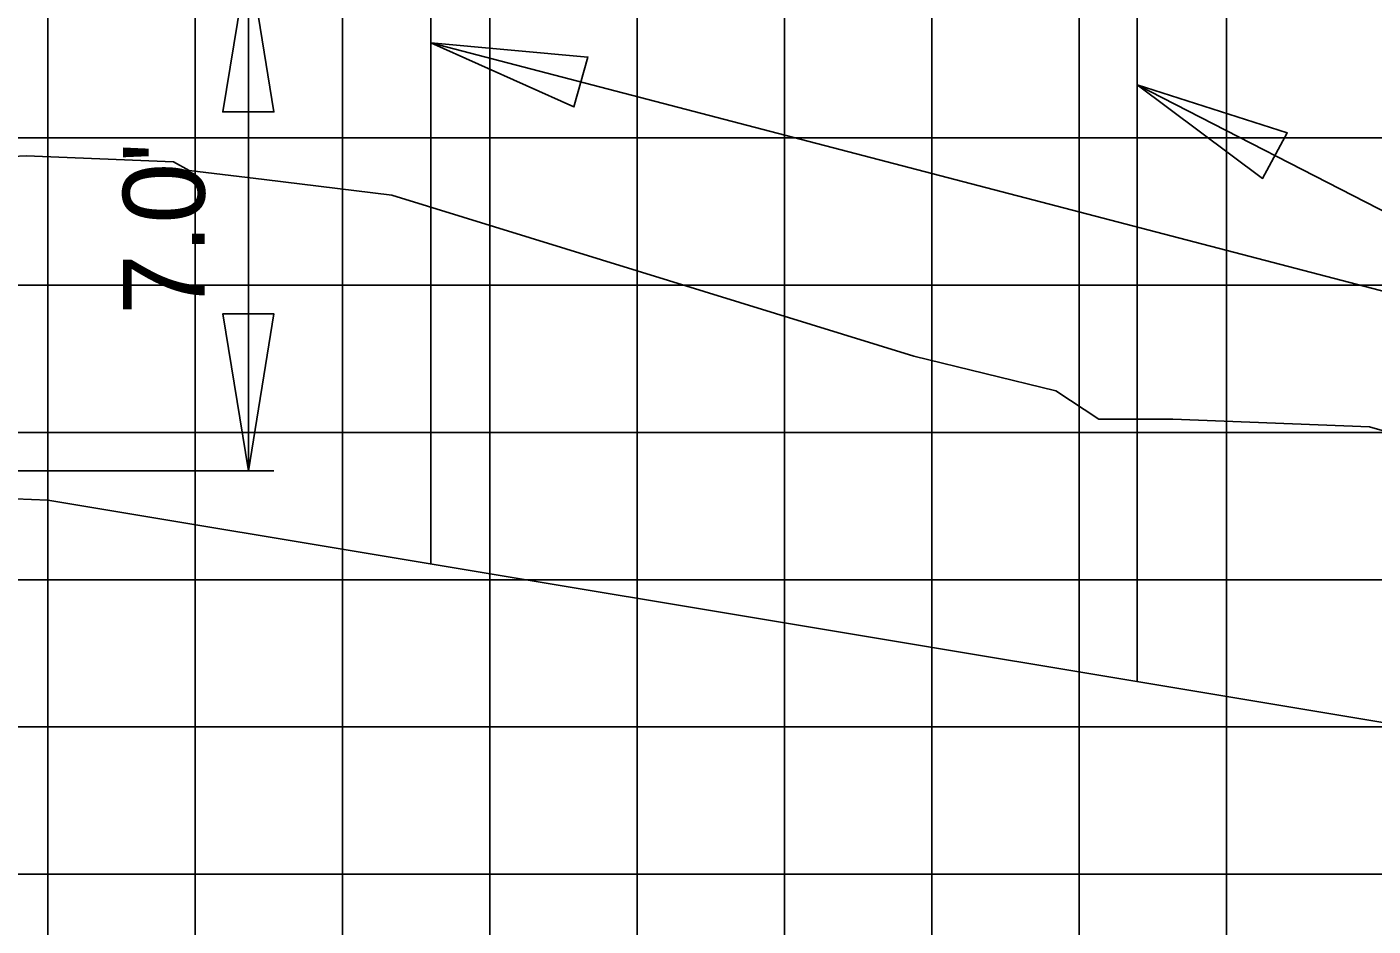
# Model space of a CAD drawing. Extents: x 2193008 to 2198143, y 1236112 to 1237864.
# Drawn here: x 2195964.42 to 2195982.69, y 1237178.4 to 1237190.61 of the extents above; entities that cross this region are included whole.
import ezdxf

# ---------------------------------------------------------------- set-up
doc = ezdxf.new("R2010")
doc.units = 0
for name, color, linetype in [('3', 7, 'Continuous'), ('60', 7, 'Continuous'), ('GSDIMS', 7, 'Continuous'), ('Level 55', 7, 'Continuous'), ('M-ROADS', 7, 'Continuous')]:
    doc.layers.add(name, color=color, linetype=linetype)

msp = doc.modelspace()

# ---------------------------------------------------------------- linework, layer by layer
at = {"layer": '3'}
for q in [(2195969.907, 1237190.396), (2195979.491, 1237189.826)]:
    msp.add_line((2195987.124, 1237185.903), q, dxfattribs=at)
at = {"layer": '60'}
msp.add_lwpolyline([(2195924.707, 1237185.246), (2195954.707, 1237184.586), (2195962.707, 1237184.266), (2195964.707, 1237184.186), (2195985.707, 1237180.686), (2195988.707, 1237180.686), (2195999.099, 1237183.284)], dxfattribs=at)
at = {"layer": 'GSDIMS'}
for p, q in [((2195967.43, 1237191.586), (2195967.43, 1237184.586)), ((2195969.907, 1237183.32), (2195969.907, 1237191.586)), ((2195979.491, 1237181.722), (2195979.491, 1237191.586)), ((2195967.777, 1237184.586), (2195954.707, 1237184.586)), ((2195964.707, 1237178.772), (2195964.707, 1237184.186))]:
    msp.add_line(p, q, dxfattribs=at)
for points in [[(2195967.43, 1237191.586), (2195967.083, 1237189.458), (2195967.777, 1237189.458)], [(2195969.907, 1237190.396), (2195972.039, 1237190.203), (2195971.847, 1237189.527)], [(2195979.491, 1237189.826), (2195981.53, 1237189.173), (2195981.195, 1237188.555)], [(2195967.43, 1237184.586), (2195967.083, 1237186.715), (2195967.777, 1237186.715)]]:
    msp.add_lwpolyline(points, close=True, dxfattribs=at)
at = {"layer": 'M-ROADS'}
for p, q in [((2195964.707, 1237163.106), (2195964.707, 1237223.106)), ((2195966.707, 1237163.106), (2195966.707, 1237223.106)), ((2195968.707, 1237163.106), (2195968.707, 1237223.106)), ((2195970.707, 1237163.106), (2195970.707, 1237223.106)), ((2195972.707, 1237163.106), (2195972.707, 1237223.106)), ((2195974.707, 1237163.106), (2195974.707, 1237223.106)), ((2195976.707, 1237163.106), (2195976.707, 1237223.106)), ((2195978.707, 1237163.106), (2195978.707, 1237223.106)), ((2195980.707, 1237163.106), (2195980.707, 1237223.106)), ((2195924.707, 1237189.106), (2196054.707, 1237189.106)), ((2195924.707, 1237187.106), (2196054.707, 1237187.106)), ((2195924.707, 1237185.106), (2196054.707, 1237185.106)), ((2195924.707, 1237183.106), (2196054.707, 1237183.106)), ((2195924.707, 1237181.106), (2196054.707, 1237181.106)), ((2195924.707, 1237179.106), (2196054.707, 1237179.106))]:
    msp.add_line(p, q, dxfattribs=at)
msp.add_lwpolyline([(2195949.096, 1237189.996), (2195953.309, 1237189.844), (2195957.482, 1237189.384), (2195959.427, 1237189.158), (2195963.666, 1237188.825), (2195964.414, 1237188.862), (2195966.413, 1237188.78), (2195966.627, 1237188.664), (2195967.643, 1237188.541), (2195969.378, 1237188.329), (2195976.462, 1237186.14), (2195978.39, 1237185.672), (2195978.971, 1237185.286), (2195979.361, 1237185.286), (2195979.979, 1237185.286), (2195982.647, 1237185.181), (2195987.53, 1237183.776)], dxfattribs=at)

# ---------------------------------------------------------------- texts
at = {"layer": 'Level 55'}
msp.add_text("7.0'", height=1.1105, rotation=90, dxfattribs=at).set_placement((2195966.837, 1237186.702))

doc.saveas('drawing.dxf')
